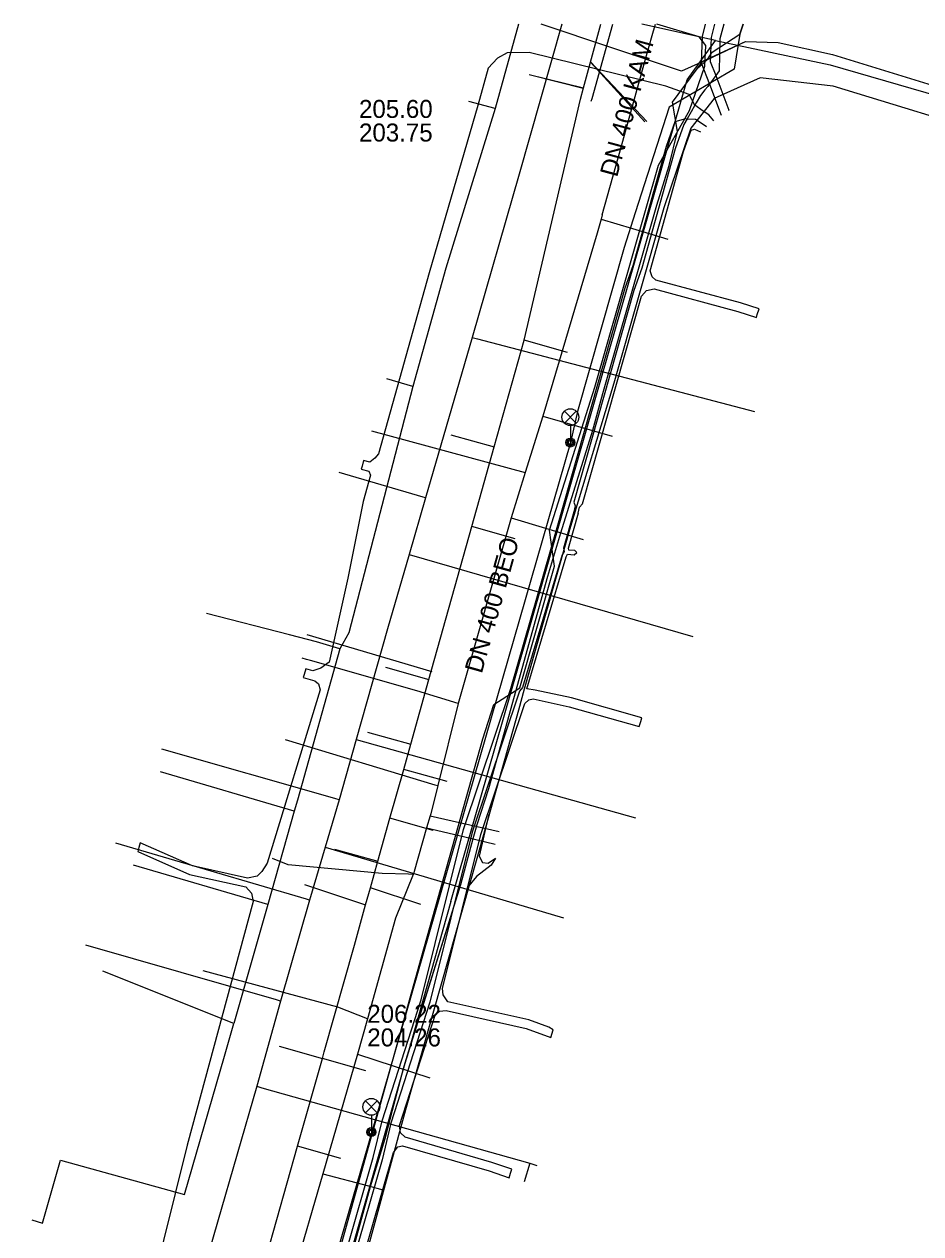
# Model space of a CAD drawing. Extents: x -595540 to -593988, y -1160850 to -1159202.
# Drawn here: x -595537.3 to -595497.5, y -1159257.9 to -1159204.1 of the extents above; entities that cross this region are included whole.
import ezdxf

# ---------------------------------------------------------------- set-up
doc = ezdxf.new("R2010")
doc.units = 0
for name, color, linetype in [('BKOM-ODVODNENI_trasa sítě', 7, 'Continuous'), ('BVK-JEDNOTNA_popisy', 7, 'Continuous'), ('BVK-JEDNOTNA_trasa sítě', 7, 'Continuous'), ('BVK-KANALIZACE_ vyřazená trasa sítě', 7, 'Continuous'), ('BVK-VODOVOD_trasa sítě', 7, 'Continuous'), ('CETIN_kabel podzemní', 7, 'Continuous'), ('DESTOVA_trasa neprovozované sítě', 7, 'Continuous'), ('DSP-JEDNOTNA-BVK_trasa sítě', 7, 'Continuous'), ('DSP-NN-EON_kabel', 7, 'Continuous'), ('EON-NN_kabel', 7, 'Continuous'), ('EON-SDEL_kabel', 7, 'Continuous'), ('EON-VN_kabel', 7, 'Continuous'), ('INNOGY-STL_trasa sítě', 7, 'Continuous'), ('JEDNOTNA_trasa neprovozované sítě', 7, 'Continuous'), ('QUANTCOM_kabel', 7, 'Continuous'), ('TSB_kabel VO', 7, 'Continuous'), ('TSB_lampy VO', 7, 'Continuous')]:
    doc.layers.add(name, color=color, linetype=linetype)

msp = doc.modelspace()

# ---------------------------------------------------------------- linework, layer by layer
at = {"layer": 'BKOM-ODVODNENI_trasa sítě'}
for points in [[(-595509.68, -1159208.46), (-595512.177, -1159205.809)], [(-595514.85, -1159206.38), (-595512.498, -1159206.969)]]:
    msp.add_lwpolyline(points, dxfattribs=at)
at = {"layer": 'BVK-JEDNOTNA_popisy'}
for p, q in [((-595522.464, -1159208.421), (-595522.464, -1159208.421)), ((-595522.097, -1159248.646), (-595522.097, -1159248.646))]:
    msp.add_line(p, q, dxfattribs=at)
at = {"layer": 'BVK-JEDNOTNA_trasa sítě'}
for points in [[(-595512.63, -1159207.46), (-595512.494, -1159206.962), (-595512.181, -1159205.812), (-595511.723, -1159204.13)], [(-595522.669, -1159245.064), (-595522.169, -1159243.283), (-595521.956, -1159242.522), (-595521.624, -1159241.338), (-595521.089, -1159239.431), (-595520.479, -1159237.255), (-595520.166, -1159236.138), (-595519.358, -1159233.26), (-595517.451, -1159226.462), (-595516.457, -1159222.919), (-595515.128, -1159218.181), (-595512.63, -1159207.46)], [(-595534.986, -1159288.666), (-595534.029, -1159285.279), (-595533.2, -1159282.343), (-595532.993, -1159281.612), (-595532.933, -1159281.4), (-595531.536, -1159276.454), (-595530.753, -1159273.682), (-595529.609, -1159269.631), (-595528.823, -1159266.85), (-595527.17, -1159260.999), (-595526.577, -1159258.901), (-595525.194, -1159254.003), (-595524.093, -1159250.105), (-595524.009, -1159249.807), (-595522.669, -1159245.064)]]:
    msp.add_lwpolyline(points, dxfattribs=at)
at = {"layer": 'BVK-KANALIZACE_ vyřazená trasa sítě'}
msp.add_lwpolyline([(-595512.149, -1159207.559), (-595512.111, -1159207.426), (-595511.187, -1159204.13)], dxfattribs=at)
at = {"layer": 'BVK-VODOVOD_trasa sítě'}
for p, q in [((-595520.23, -1159227.71), (-595507.63, -1159231.352)), ((-595522.59, -1159235.92), (-595510.184, -1159239.412)), ((-595514.878, -1159254.761), (-595515.129, -1159255.586))]:
    msp.add_line(p, q, dxfattribs=at)
for points in [[(-595513.447, -1159204.13), (-595515.35, -1159210.8), (-595517.43, -1159218.05), (-595519.506, -1159225.181), (-595520.23, -1159227.71), (-595521.197, -1159231.01), (-595522.59, -1159235.92), (-595523.347, -1159238.608), (-595523.97, -1159240.71), (-595524.66, -1159243.07), (-595525.95, -1159247.56), (-595527.01, -1159251.34), (-595529.63, -1159260.4), (-595529.69, -1159260.65), (-595531.4, -1159266.6), (-595531.796, -1159268.063), (-595532.98, -1159272.19), (-595534.698, -1159278.064), (-595535.96, -1159282.465), (-595536.524, -1159284.279), (-595536.948, -1159285.95), (-595537.34, -1159287.48)], [(-595517.43, -1159218.05), (-595517.206, -1159218.11), (-595504.896, -1159221.345)], [(-595519.506, -1159225.181), (-595519.613, -1159225.153), (-595523.347, -1159224.064)], [(-595523.347, -1159238.608), (-595523.535, -1159238.554), (-595531.23, -1159236.352)], [(-595524.66, -1159243.07), (-595524.791, -1159243.03), (-595533.271, -1159240.534)], [(-595523.97, -1159240.71), (-595523.721, -1159240.788), (-595513.381, -1159243.855)], [(-595525.95, -1159247.56), (-595526.129, -1159247.506), (-595534.6, -1159245.063)], [(-595527.01, -1159251.34), (-595526.783, -1159251.405), (-595514.878, -1159254.761), (-595514.568, -1159254.86)]]:
    msp.add_lwpolyline(points, dxfattribs=at)
at = {"layer": 'CETIN_kabel podzemní'}
for points in [[(-595515.372, -1159204.13), (-595516.42, -1159207.88)], [(-595506.63, -1159204.86), (-595509.899, -1159204.13)], [(-595520.32, -1159250), (-595517.94, -1159242.37), (-595517.39, -1159240.33), (-595517.21, -1159239.7), (-595516.7, -1159238.11), (-595514.07, -1159228.67), (-595513.5, -1159226.74), (-595512.08, -1159222.18), (-595511.63, -1159220.54), (-595509.23, -1159212.18), (-595508.68, -1159210.41), (-595508.32, -1159208.9), (-595508.54, -1159207.6), (-595507.19, -1159205.78), (-595505.3, -1159204.9), (-595503.84, -1159204.94), (-595501.42, -1159205.48), (-595491.03, -1159208.68)], [(-595511.38, -1159218.75), (-595507.89, -1159206.61), (-595506.63, -1159204.86)], [(-595506.63, -1159204.86), (-595501.53, -1159205.94), (-595488.22, -1159209.79)], [(-595516.42, -1159207.88), (-595518.6, -1159214.97), (-595520.07, -1159220.23)], [(-595516.42, -1159207.88), (-595517.58, -1159207.56)], [(-595518.38, -1159243.13), (-595511.38, -1159218.75)], [(-595520.07, -1159220.23), (-595522.92, -1159231.19)], [(-595520.07, -1159220.23), (-595521.23, -1159219.9)], [(-595523.32, -1159231.89), (-595524.35, -1159231.58), (-595525.56, -1159231.27), (-595529.24, -1159230.33)], [(-595522.92, -1159231.19), (-595523.32, -1159231.89)], [(-595523.32, -1159231.89), (-595525.2, -1159238.63)], [(-595525.34, -1159239.11), (-595531.28, -1159237.37)], [(-595525.2, -1159238.63), (-595525.34, -1159239.11)], [(-595525.34, -1159239.11), (-595526.51, -1159243.26)], [(-595526.51, -1159243.26), (-595532.48, -1159241.52)], [(-595526.51, -1159243.26), (-595528.02, -1159248.55)], [(-595518.38, -1159243.13), (-595520.33, -1159250)], [(-595528.02, -1159248.55), (-595533.84, -1159246.22)], [(-595528.44, -1159250), (-595528.02, -1159248.55)], [(-595537, -1159257.28), (-595536.52, -1159257.42), (-595535.73, -1159254.62), (-595530.22, -1159256.16), (-595528.44, -1159250)], [(-595530.11, -1159286.93), (-595529.99, -1159286.5), (-595529.73, -1159285.54), (-595528.89, -1159282.49), (-595528.41, -1159280.13), (-595528.23, -1159279.15), (-595527.97, -1159277.64), (-595527.13, -1159275.1), (-595525.98, -1159271.16), (-595525.46, -1159269.43), (-595524.53, -1159266.07), (-595523.83, -1159262.71), (-595523.72, -1159262.24), (-595523.22, -1159260.38), (-595521.95, -1159255.8), (-595521.3, -1159253.66), (-595520.97, -1159252.41), (-595520.49, -1159250.55), (-595520.32, -1159250)], [(-595522.81, -1159258.71), (-595520.33, -1159250)]]:
    msp.add_lwpolyline(points, dxfattribs=at)
at = {"layer": 'DESTOVA_trasa neprovozované sítě'}
for p, q in [((-595509.77, -1159208.47), (-595512.181, -1159205.812)), ((-595514.91, -1159206.36), (-595512.494, -1159206.962)), ((-595524.89, -1159242.37), (-595522.169, -1159243.283)), ((-595519.72, -1159243.26), (-595521.956, -1159242.522))]:
    msp.add_line(p, q, dxfattribs=at)
at = {"layer": 'DSP-JEDNOTNA-BVK_trasa sítě'}
msp.add_line((-595524.78, -1159231.26), (-595519.223, -1159232.901), dxfattribs=at)
at = {"layer": 'DSP-NN-EON_kabel'}
for points in [[(-595516.7, -1159239.24), (-595517.13, -1159241.11), (-595516.98, -1159241.39), (-595516.73, -1159241.42), (-595516.4, -1159241.2)], [(-595516.4, -1159241.2), (-595516.6, -1159241.52), (-595517.25, -1159242.02), (-595517.59, -1159242.43)]]:
    msp.add_lwpolyline(points, dxfattribs=at)
at = {"layer": 'EON-NN_kabel'}
for points in [[(-595506.251, -1159204.13), (-595506.427, -1159204.786), (-595506.467, -1159206.197), (-595506.618, -1159206.409), (-595506.899, -1159206.8), (-595506.97, -1159206.9), (-595507.098, -1159207.043), (-595507.291, -1159207.294), (-595507.487, -1159207.628), (-595507.544, -1159207.73), (-595507.71, -1159208.028), (-595507.888, -1159208.33), (-595508.039, -1159208.586), (-595508.423, -1159209.672), (-595509.905, -1159214.971), (-595510.253, -1159215.965), (-595512.924, -1159225.372), (-595512.857, -1159225.545), (-595512.927, -1159225.814), (-595513.372, -1159227.423), (-595513.353, -1159227.569), (-595513.442, -1159227.72), (-595515.196, -1159233.622), (-595515.34, -1159233.781), (-595517.434, -1159240.04), (-595519.321, -1159247.603), (-595521.044, -1159252.979), (-595521.442, -1159254.616), (-595523.795, -1159262.793)], [(-595507.082, -1159204.13), (-595507.223, -1159204.672), (-595507.258, -1159205.852), (-595506.899, -1159206.8), (-595506.376, -1159208.178)], [(-595506.667, -1159204.13), (-595506.825, -1159204.729), (-595506.856, -1159205.782), (-595506.618, -1159206.409), (-595506.035, -1159207.947), (-595506.07, -1159207.974)], [(-595506.701, -1159208.428), (-595506.924, -1159208.157), (-595507.167, -1159208.002), (-595507.544, -1159207.73), (-595507.547, -1159207.728), (-595507.792, -1159207.26), (-595508.837, -1159206.886), (-595514.906, -1159205.385), (-595515.882, -1159205.4), (-595516.314, -1159205.634), (-595516.733, -1159206.079), (-595517.185, -1159207.751), (-595519.353, -1159215.18), (-595521.606, -1159223.235), (-595521.768, -1159223.414), (-595521.98, -1159223.598), (-595522.261, -1159223.52), (-595522.331, -1159223.774), (-595522.368, -1159223.905), (-595522.03, -1159223.999), (-595521.947, -1159224.174), (-595522.275, -1159225.354), (-595522.961, -1159228.754), (-595523.784, -1159232.488), (-595524.155, -1159232.755), (-595524.521, -1159232.877), (-595524.832, -1159232.791), (-595524.899, -1159233.036), (-595524.939, -1159233.176), (-595524.431, -1159233.316), (-595524.27, -1159233.453), (-595524.197, -1159233.718), (-595526.542, -1159241.424), (-595526.778, -1159241.801), (-595526.995, -1159242.009), (-595527.414, -1159242.087), (-595529.868, -1159241.545), (-595532.186, -1159240.517), (-595532.245, -1159240.726), (-595532.298, -1159240.905), (-595529.994, -1159241.927), (-595527.5, -1159242.477), (-595527.243, -1159242.759), (-595527.174, -1159243.125), (-595530.097, -1159253.964), (-595531.68, -1159260.346)], [(-595524.18, -1159262.683), (-595521.829, -1159254.513), (-595521.429, -1159252.871), (-595519.706, -1159247.493), (-595517.818, -1159239.928), (-595515.722, -1159233.662), (-595513.661, -1159226.503), (-595510.635, -1159215.844), (-595510.287, -1159214.851), (-595508.805, -1159209.551), (-595508.416, -1159208.453), (-595507.941, -1159208.327), (-595507.888, -1159208.33), (-595507.518, -1159208.348), (-595507.344, -1159208.453), (-595507.023, -1159208.676)], [(-595512.733, -1159225.866), (-595512.663, -1159225.595), (-595512.53, -1159225.451), (-595509.909, -1159216.218), (-595509.696, -1159215.962), (-595509.348, -1159215.901), (-595505.631, -1159216.896), (-595504.799, -1159217.169), (-595504.77, -1159217.03), (-595504.687, -1159216.785), (-595505.517, -1159216.512), (-595509.282, -1159215.505), (-595509.441, -1159215.354), (-595509.523, -1159215.091), (-595508.041, -1159209.793), (-595507.706, -1159208.844), (-595507.56, -1159208.79), (-595507.298, -1159208.92)], [(-595512.733, -1159225.866), (-595513.168, -1159227.437), (-595513.161, -1159227.495), (-595512.884, -1159227.513), (-595512.78, -1159227.62)], [(-595523.41, -1159262.903), (-595520.932, -1159254.29), (-595520.743, -1159254.031), (-595520.526, -1159253.991), (-595516.683, -1159255.106), (-595515.787, -1159255.41), (-595515.732, -1159255.21), (-595515.68, -1159255.025), (-595516.563, -1159254.724), (-595520.414, -1159253.607), (-595520.623, -1159253.418), (-595520.659, -1159253.087), (-595519.073, -1159248.142), (-595518.893, -1159247.997), (-595518.599, -1159247.975), (-595515.032, -1159248.778), (-595513.937, -1159249.177), (-595513.836, -1159248.836), (-595514.03, -1159248.717), (-595514.919, -1159248.393), (-595518.511, -1159247.585), (-595518.723, -1159247.277), (-595518.756, -1159246.993), (-595517.05, -1159240.152), (-595515.1, -1159234.326), (-595514.912, -1159234.16), (-595514.724, -1159234.122), (-595513.124, -1159234.47), (-595510.012, -1159235.348), (-595509.95, -1159235.129), (-595509.904, -1159234.964), (-595513.028, -1159234.082), (-595514.64, -1159233.732), (-595515.004, -1159233.678), (-595513.258, -1159227.8), (-595513.195, -1159227.694), (-595512.91, -1159227.712), (-595512.78, -1159227.62)]]:
    msp.add_lwpolyline(points, dxfattribs=at)
at = {"layer": 'EON-SDEL_kabel'}
for points in [[(-595506.985, -1159205.696), (-595506.77, -1159205.371), (-595505.55, -1159204.571), (-595505.401, -1159204.13)], [(-595506.985, -1159205.696), (-595506.77, -1159205.371), (-595505.55, -1159204.571), (-595505.401, -1159204.13)], [(-595523.22, -1159260.381), (-595521.95, -1159255.801), (-595521.3, -1159253.661), (-595520.97, -1159252.411), (-595520.49, -1159250.551), (-595517.94, -1159242.371), (-595517.39, -1159240.331), (-595517.21, -1159239.701), (-595516.7, -1159238.111), (-595514.07, -1159228.671), (-595513.5, -1159226.741), (-595512.08, -1159222.181), (-595511.63, -1159220.541), (-595509.23, -1159212.181), (-595508.68, -1159210.411), (-595508.32, -1159208.901), (-595508.54, -1159207.601), (-595507.439, -1159206.117), (-595506.985, -1159205.696)], [(-595523.22, -1159260.381), (-595521.95, -1159255.801), (-595521.3, -1159253.661), (-595520.97, -1159252.411), (-595520.49, -1159250.551), (-595517.94, -1159242.371), (-595517.39, -1159240.331), (-595517.21, -1159239.701), (-595516.7, -1159238.111), (-595514.07, -1159228.671), (-595513.5, -1159226.741), (-595512.08, -1159222.181), (-595511.63, -1159220.541), (-595509.23, -1159212.181), (-595508.68, -1159210.411), (-595508.32, -1159208.901), (-595508.54, -1159207.601), (-595507.439, -1159206.117), (-595506.985, -1159205.696)]]:
    msp.add_lwpolyline(points, dxfattribs=at)
at = {"layer": 'EON-VN_kabel'}
for points in [[(-595529.72, -1159292.44), (-595530.83, -1159292.17), (-595532.063, -1159291.711), (-595532.268, -1159290.611), (-595532.151, -1159289.673), (-595531.709, -1159287.652), (-595529.434, -1159280.191), (-595527.148, -1159272.227), (-595524.409, -1159262.558), (-595519.686, -1159245.606), (-595516.957, -1159235.903), (-595516.469, -1159234.366), (-595515.316, -1159233.633), (-595513.776, -1159228.223), (-595514.008, -1159226.623), (-595511.989, -1159220.27), (-595509.156, -1159210.4), (-595507.782, -1159207.962), (-595507.094, -1159206), (-595507.05, -1159205.076), (-595507.358, -1159204.695), (-595509.234, -1159204.13)], [(-595493.748, -1159209.224), (-595501.394, -1159206.88), (-595504.64, -1159206.511), (-595506.685, -1159207.439), (-595507.717, -1159208.751), (-595508.918, -1159212.287), (-595511.149, -1159220.089), (-595513.119, -1159226.611), (-595513.584, -1159228.277), (-595515.124, -1159233.687), (-595515.375, -1159234.623), (-595517.233, -1159241.222), (-595520.405, -1159252.393), (-595523.26, -1159262.89), (-595526.115, -1159272.466), (-595528.066, -1159280.014), (-595531.27, -1159291.57), (-595530.78, -1159291.79)]]:
    msp.add_lwpolyline(points, dxfattribs=at)
at = {"layer": 'INNOGY-STL_trasa sítě'}
for points in [[(-595511.66, -1159212.61), (-595510.82, -1159209.59), (-595510.75, -1159209.33), (-595509.79, -1159205.89), (-595509.41, -1159204.53), (-595509.298, -1159204.13)], [(-595511.66, -1159212.61), (-595511.71, -1159212.79), (-595511.89, -1159213.42), (-595514.3, -1159221.55), (-595515.08, -1159224.06), (-595515.7, -1159226.07), (-595518.064, -1159234.325), (-595518.969, -1159237.975), (-595519.28, -1159239.23), (-595519.306, -1159239.32), (-595519.47, -1159239.85), (-595520.014, -1159241.792), (-595520.03, -1159241.85), (-595520.062, -1159241.928), (-595520.85, -1159243.87), (-595522.09, -1159248.34), (-595522.53, -1159249.92), (-595524.07, -1159255.23), (-595525.39, -1159259.77)], [(-595511.71, -1159212.79), (-595510.312, -1159213.21), (-595509.575, -1159213.432), (-595508.75, -1159213.68)], [(-595514.3, -1159221.55), (-595511.21, -1159222.44)], [(-595521.91, -1159222.21), (-595515.08, -1159224.06)], [(-595515.7, -1159226.07), (-595512.51, -1159227.04)], [(-595518.064, -1159234.325), (-595519.9, -1159233.77), (-595524.619, -1159232.422), (-595524.8, -1159232.37), (-595524.99, -1159232.31)], [(-595525.74, -1159235.93), (-595519.1, -1159237.94), (-595518.969, -1159237.975)], [(-595519.306, -1159239.32), (-595516.23, -1159240.01)], [(-595519.47, -1159239.85), (-595517.768, -1159240.257), (-595517.279, -1159240.374), (-595516.42, -1159240.58)], [(-595520.062, -1159241.928), (-595520.26, -1159241.92), (-595521.44, -1159241.88), (-595525.61, -1159241.5), (-595526.31, -1159241.22)], [(-595522.09, -1159248.34), (-595523.4, -1159247.83), (-595529.39, -1159246.21)], [(-595522.53, -1159249.92), (-595519.32, -1159250.96)], [(-595524.07, -1159255.23), (-595522.05, -1159255.769), (-595521.41, -1159255.94)]]:
    msp.add_lwpolyline(points, dxfattribs=at)
at = {"layer": 'JEDNOTNA_trasa neprovozované sítě'}
for p, q in [((-595513.202, -1159218.721), (-595515.128, -1159218.181)), ((-595518.383, -1159222.379), (-595516.457, -1159222.919)), ((-595515.525, -1159227.002), (-595517.451, -1159226.462)), ((-595521.284, -1159232.719), (-595519.358, -1159233.259)), ((-595522.092, -1159235.598), (-595520.166, -1159236.138)), ((-595518.553, -1159237.795), (-595520.479, -1159237.255)), ((-595519.163, -1159239.971), (-595521.089, -1159239.431)), ((-595523.55, -1159240.798), (-595521.624, -1159241.338)), ((-595526.018, -1159249.562), (-595524.093, -1159250.105)), ((-595522.168, -1159250.649), (-595524.093, -1159250.105)), ((-595523.269, -1159254.547), (-595525.194, -1159254.003))]:
    msp.add_line(p, q, dxfattribs=at)
at = {"layer": 'QUANTCOM_kabel'}
for points in [[(-595506.985, -1159205.695), (-595508.13, -1159206.22), (-595514.364, -1159204.13)], [(-595506.985, -1159205.695), (-595506.77, -1159205.37), (-595505.55, -1159204.57), (-595505.402, -1159204.13)], [(-595506.985, -1159205.695), (-595505.3, -1159204.9), (-595503.84, -1159204.94), (-595501.42, -1159205.48), (-595491.03, -1159208.68), (-595476.12, -1159212.86), (-595471.48, -1159214.22), (-595457.1, -1159218.55), (-595443.26, -1159222.36), (-595442.69, -1159221.98), (-595443.57, -1159215.33), (-595444.64, -1159213.76), (-595445.358, -1159211.27), (-595445.41, -1159211.06)], [(-595523.22, -1159260.38), (-595521.95, -1159255.8), (-595521.3, -1159253.66), (-595520.97, -1159252.41), (-595520.49, -1159250.55), (-595517.94, -1159242.37), (-595517.39, -1159240.33), (-595517.21, -1159239.7), (-595516.7, -1159238.11), (-595514.07, -1159228.67), (-595513.5, -1159226.74), (-595512.08, -1159222.18), (-595511.63, -1159220.54), (-595509.23, -1159212.18), (-595508.68, -1159210.41), (-595508.32, -1159208.9), (-595508.54, -1159207.6), (-595507.439, -1159206.116), (-595506.985, -1159205.695)]]:
    msp.add_lwpolyline(points, dxfattribs=at)
at = {"layer": 'TSB_kabel VO'}
for points in [[(-595505.402, -1159204.13), (-595505.55, -1159204.57), (-595505.79, -1159206.13), (-595508.68, -1159207.82), (-595510.2, -1159212.52), (-595510.68, -1159214.05), (-595512.75, -1159221.34), (-595513.075, -1159222.725)], [(-595513.075, -1159222.725), (-595521.875, -1159253.322), (-595529.488, -1159279.659)]]:
    msp.add_lwpolyline(points, dxfattribs=at)
at = {"layer": 'TSB_lampy VO'}
for p, q in [((-595513.34, -1159221.865), (-595512.81, -1159221.335)), ((-595513.34, -1159221.335), (-595512.81, -1159221.865)), ((-595513.34, -1159221.865), (-595512.81, -1159221.335)), ((-595513.34, -1159221.335), (-595512.81, -1159221.865)), ((-595513.075, -1159221.975), (-595513.075, -1159222.725)), ((-595513.075, -1159221.975), (-595513.075, -1159222.725)), ((-595522.182, -1159252.519), (-595521.652, -1159251.989)), ((-595522.182, -1159251.989), (-595521.652, -1159252.519)), ((-595522.182, -1159252.519), (-595521.652, -1159251.989)), ((-595522.182, -1159251.989), (-595521.652, -1159252.519)), ((-595521.917, -1159252.629), (-595521.917, -1159253.379)), ((-595521.917, -1159252.629), (-595521.917, -1159253.379))]:
    msp.add_line(p, q, dxfattribs=at)
for centre, radius in [((-595513.075, -1159221.6), 0.375), ((-595513.075, -1159221.6), 0.375), ((-595513.075, -1159222.725), 0.2), ((-595513.075, -1159222.725), 0.2), ((-595513.075, -1159222.725), 0.145), ((-595513.075, -1159222.725), 0.145), ((-595513.075, -1159222.725), 0.0876), ((-595513.075, -1159222.725), 0.0876), ((-595521.917, -1159252.254), 0.375), ((-595521.917, -1159252.254), 0.375), ((-595521.917, -1159253.379), 0.2), ((-595521.917, -1159253.379), 0.2), ((-595521.917, -1159253.379), 0.145), ((-595521.917, -1159253.379), 0.145), ((-595521.917, -1159253.379), 0.0876), ((-595521.917, -1159253.379), 0.0876)]:
    msp.add_circle(centre, radius, dxfattribs=at)

# ---------------------------------------------------------------- texts
at = {"layer": 'BVK-JEDNOTNA_popisy'}
for s, rotation, p in [('DN 400 KAM', 74.7743, (-595511.002, -1159210.964)), ('DN 400 BEO', 74.3126, (-595517.012, -1159233.028))]:
    msp.add_text(s, height=0.8, rotation=rotation, dxfattribs=at).set_placement(p)
for s, p in [('205.60', (-595522.464, -1159208.296)), ('203.75', (-595522.464, -1159209.346)), ('206.22', (-595522.097, -1159248.521)), ('204.26', (-595522.097, -1159249.571))]:
    msp.add_text(s, height=0.8, dxfattribs=at).set_placement(p)

doc.saveas('drawing.dxf')
